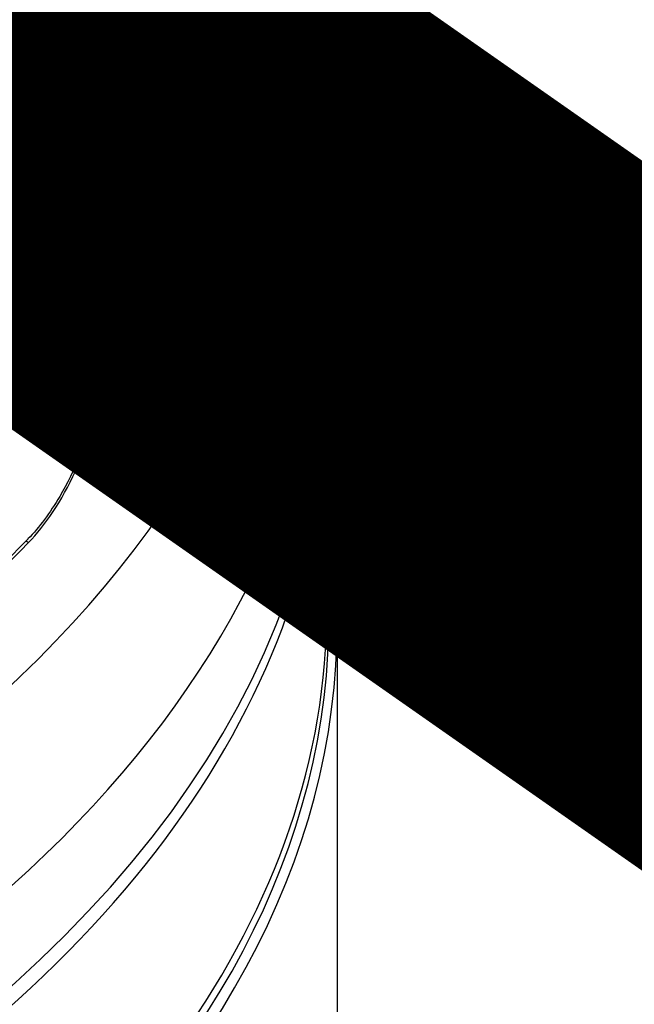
# Model space of a CAD drawing. Header units: millimetres. Extents: x 0 to 7374, y 0 to 4200.
# Tile 651 of 656: x 4790 to 4805, y 3613 to 3637. Entities that reach past the tile are written whole.
import ezdxf

# ---------------------------------------------------------------- set-up
doc = ezdxf.new("R2010")
doc.units = ezdxf.units.MM
doc.header["$LTSCALE"] = 0.2
doc.layers.add('01_Object Line', color=4, linetype='Continuous')
doc.layers.add('07_Special Line2', color=76, linetype='Continuous')

# ---------------------------------------------------------------- blocks, each defined once
blk = doc.blocks.new('A$C90bc888d')
for p, q in [((288.76, 1817.513), (289.027, 1817.358)), ((286.94, 1816.196), (286.977, 1816.175)), ((288.865, 1815.58), (289.064, 1815.465)), ((287.9, 1814.401), (288.089, 1813.805)), ((289.637, 1814.461), (288.679, 1813.566)), ((288.089, 1813.805), (288.62, 1813.498)), ((288.612, 1813.503), (288.282, 1813.195)), ((288.282, 1813.195), (288.572, 1812.28)), ((288.282, 1813.195), (288.813, 1812.888)), ((287.658, 1812.611), (287.076, 1812.067)), ((287.658, 1812.611), (288.189, 1812.304)), ((288.572, 1812.28), (288.238, 1811.968)), ((288.572, 1812.28), (288.831, 1812.131)), ((288.42, 1811.564), (289.093, 1811.952)), ((289.093, 1811.952), (289.426, 1811.76)), ((294.376, 1809.003), (294.376, 1811.476)), ((288.469, 1810.414), (287.484, 1810.983)), ((294.376, 1808.513), (294.376, 1803.043)), ((286.991, 1804.654), (286.927, 1804.691)), ((294.626, 1802.634), (294.626, 1789.08))]:
    blk.add_line(p, q)
for centre, major_axis, ratio, start_param, end_param in [((245.376, 1845.092), (-50, 0), 0.57735, 5.497787, 10.210176), ((245.376, 1838.968), (50, 0), 0.57735, 3.141593, 6.283185), ((245.376, 1833.808), (-48.975, 0), 0.57735, 0.237759, 2.903833), ((245.376, 1815.708), (-48.317, 0), 0.57735, 6.092297, 9.615666), ((245.376, 1826.313), (47.117, 0), 0.57735, 5.866917, 5.920395), ((245.376, 1829.66), (-47.66, 0), 0.57735, 2.079926, 2.632463), ((284.621, 1811.82), (-3.5, -6.062), 0.57735, 2.37668, 2.700475), ((245.376, 1829.579), (47.641, 0), 0.57735, 5.221408, 5.774166), ((287.789, 1813.256), (1.275, 2.208), 0.57735, 0, 0.273676), ((287.59, 1813.371), (1.275, 2.208), 0.57735, 0, 0.108414), ((287.906, 1813.189), (1.231, 2.132), 0.57735, 5.986921, 6.685126), ((285.231, 1814.983), (-4.171, -1.323), 0.722239, 2.259809, 2.739421), ((287.873, 1813.208), (1.255, 2.174), 0.57735, 5.61267, 5.9832), ((284.941, 1815.897), (-3.805, -1.207), 0.722239, 2.204528, 2.270025), ((285.64, 1814.97), (-2.988, 3.197), 0.380838, 3.921858, 4.252491), ((287.906, 1813.189), (-1.231, -2.132), 0.57735, 0.248345, 2.467357), ((285.424, 1814.373), (4.171, 1.323), 0.722239, 5.401402, 5.881013), ((285.015, 1814.386), (2.988, -3.197), 0.380838, 0.780266, 1.036686), ((285.231, 1814.983), (-4.171, -1.323), 0.722239, 1.80679, 2.048015), ((285.64, 1814.97), (2.988, -3.197), 0.380838, 0.237839, 0.568472), ((284.621, 1811.82), (-3.5, -6.062), 0.57735, 1.913283, 2.068353), ((285.424, 1814.373), (4.171, 1.323), 0.722239, 4.868272, 5.189608), ((285.015, 1814.386), (2.988, -3.197), 0.380838, 0.237839, 0.568472), ((285.714, 1813.458), (3.805, 1.207), 0.722239, 5.179393, 5.411617), ((245.376, 1821.414), (47.117, 0), 0.57735, 5.866917, 5.920395), ((245.376, 1811.476), (-49, 0), 0.57735, 0, 3.141593), ((287.449, 1813.453), (1.5, 2.598), 0.57735, 3.729466, 3.876641), ((245.376, 1809.003), (49, 0), 0.57735, 3.141593, 6.283185), ((245.376, 1808.513), (49, 0), 0.57735, 5.507991, 6.291844), ((245.376, 1802.634), (49.25, 0), 0.57735, 3.937143, 6.383987), ((245.376, 1818.148), (-47.641, 0), 0.57735, 2.079815, 2.632574), ((245.376, 1818.066), (47.66, 0), 0.57735, 5.221519, 5.774056), ((245.376, 1802.798), (49.05, 0), 0.57735, 3.926991, 6.328342), ((245.376, 1803.043), (49, 0), 0.57735, 5.507991, 6.283185)]:
    blk.add_ellipse(centre, major_axis=major_axis, ratio=ratio, start_param=start_param, end_param=end_param)
for points, knots in [([(294.376, 1811.476), (294.376, 1812.13), (294.354, 1812.784), (294.268, 1814.087), (294.204, 1814.736), (294.033, 1816.025), (293.927, 1816.665), (293.674, 1817.931), (293.528, 1818.557), (293.199, 1819.792), (293.016, 1820.401), (292.815, 1821.001)], [5.4977871, 5.4977871, 5.4977871, 5.4977871, 5.5359647, 5.5359647, 5.5741423, 5.5741423, 5.6123199, 5.6123199, 5.6504974, 5.6504974, 5.688675, 5.688675, 5.688675, 5.688675]), ([(289.63, 1814.521), (289.631, 1814.69), (289.631, 1814.853), (289.619, 1815.652), (289.578, 1816.174), (289.411, 1817.045), (289.27, 1817.331), (288.852, 1817.578), (288.564, 1817.517), (287.88, 1817.09), (287.508, 1816.773), (287.083, 1816.342), (287.052, 1816.312), (287.022, 1816.28), (286.991, 1816.248)], [-1.181516, -1.181516, -1.181516, -1.181516, -1.120771, -1.120771, -0.873344, -0.873344, -0.579348, -0.579348, -0.265611, -0.265611, 0, 0, 0, 0.018978, 0.018978, 0.018978, 0.018978]), ([(286.977, 1816.175), (287.288, 1816.496), (287.573, 1816.759), (288.247, 1817.286), (288.581, 1817.445), (289.087, 1817.393), (289.265, 1817.196), (289.401, 1816.757), (289.414, 1816.709), (289.426, 1816.659)], [0.080981, 0.080981, 0.080981, 0.080981, 0.2730773, 0.2730773, 0.5859679, 0.5859679, 0.8880101, 0.8880101, 0.922743, 0.922743, 0.922743, 0.922743]), ([(288.469, 1815.313), (288.362, 1815.172), (288.25, 1815.008), (287.96, 1814.531), (287.783, 1814.194), (287.475, 1813.49), (287.345, 1813.137), (287.148, 1812.452), (287.078, 1812.128), (287.002, 1811.537), (286.992, 1811.271), (287.026, 1810.783), (287.072, 1810.566), (287.226, 1810.188), (287.341, 1810.046), (287.614, 1809.898), (287.769, 1809.894), (288.057, 1810.009), (288.187, 1810.102), (288.367, 1810.287), (288.419, 1810.348), (288.469, 1810.414)], [0.053926, 0.053926, 0.053926, 0.053926, 0.1341893, 0.1341893, 0.2592259, 0.2592259, 0.3718485, 0.3718485, 0.4747031, 0.4747031, 0.5685745, 0.5685745, 0.6670119, 0.6670119, 0.7812215, 0.7812215, 0.8956641, 0.8956641, 0.9869265, 0.9869265, 1.024833, 1.024833, 1.024833, 1.024833]), ([(289.6, 1814.681), (289.584, 1814.75), (289.564, 1814.816), (289.516, 1814.942), (289.488, 1815.002), (289.424, 1815.116), (289.388, 1815.17), (289.308, 1815.269), (289.265, 1815.315), (289.169, 1815.397), (289.118, 1815.434), (289.064, 1815.465)], [6.2176732, 6.2176732, 6.2176732, 6.2176732, 6.3278257, 6.3278257, 6.4379781, 6.4379781, 6.5481305, 6.5481305, 6.658283, 6.658283, 6.7684354, 6.7684354, 6.7684354, 6.7684354]), ([(289.443, 1815.021), (289.445, 1815.031), (289.446, 1815.041), (289.446, 1815.057), (289.445, 1815.064), (289.444, 1815.071)], [0.101158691, 0.101158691, 0.101158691, 0.101158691, 0.104878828, 0.104878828, 0.107653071, 0.107653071, 0.107653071, 0.107653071]), ([(287.019, 1810.912), (287.179, 1810.908), (287.345, 1810.936), (287.71, 1811.058), (287.911, 1811.165), (288.302, 1811.446), (288.493, 1811.621), (288.842, 1812.019), (289, 1812.241), (289.272, 1812.712), (289.386, 1812.96), (289.556, 1813.459), (289.612, 1813.71), (289.655, 1814.123), (289.656, 1814.291), (289.639, 1814.449)], [3.933628, 3.933628, 3.933628, 3.933628, 4.204678, 4.204678, 4.532517, 4.532517, 4.865854, 4.865854, 5.197119, 5.197119, 5.527347, 5.527347, 5.858599, 5.858599, 6.097126, 6.097126, 6.097126, 6.097126]), ([(289.637, 1814.461), (289.639, 1814.454), (289.639, 1814.447), (289.64, 1814.431), (289.639, 1814.421), (289.636, 1814.411)], [0.01201554, 0.01201554, 0.01201554, 0.01201554, 0.014789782, 0.014789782, 0.01850992, 0.01850992, 0.01850992, 0.01850992]), ([(286.991, 1804.654), (287.201, 1804.871), (287.4, 1805.122), (287.998, 1806.02), (288.341, 1806.772), (288.915, 1808.498), (289.136, 1809.486), (289.426, 1811.326), (289.515, 1812.17), (289.586, 1813.242), (289.6, 1813.502), (289.61, 1813.754)], [-2.332693, -2.332693, -2.332693, -2.332693, -2.202735, -2.202735, -1.916104, -1.916104, -1.608527, -1.608527, -1.354536, -1.354536, -1.270324, -1.270324, -1.270324, -1.270324]), ([(289.426, 1811.76), (289.396, 1811.484), (289.361, 1811.206), (289.177, 1809.904), (288.97, 1808.89), (288.438, 1807.16), (288.131, 1806.421), (287.524, 1805.391), (287.261, 1805.037), (286.977, 1804.744)], [1.5548897, 1.5548897, 1.5548897, 1.5548897, 1.6392894, 1.6392894, 1.950471, 1.950471, 2.2213538, 2.2213538, 2.3967157, 2.3967157, 2.3967157, 2.3967157])]:
    blk.add_open_spline(points, degree=3, knots=knots)
blk.add_open_spline([(288.865, 1815.58), (288.819, 1815.606), (288.771, 1815.629), (288.721, 1815.648)], degree=3)
blk = doc.blocks.new('A$C2445ef60')
at = {"layer": '07_Special Line2', "const_width": 9.6}
blk.add_lwpolyline([(54.89, -38.434), (0, 0)], dxfattribs=at)

msp = doc.modelspace()

# ---------------------------------------------------------------- block references
at = {"xscale": 1.5, "yscale": 1.5, "zscale": 1.5}
msp.add_blockref('A$C2445ef60', (4748.576, 3664.636), dxfattribs=at)
at = {"layer": '01_Object Line'}
msp.add_blockref('A$C90bc888d', (4503.2, 1819.544), dxfattribs=at)

doc.saveas('drawing.dxf')
